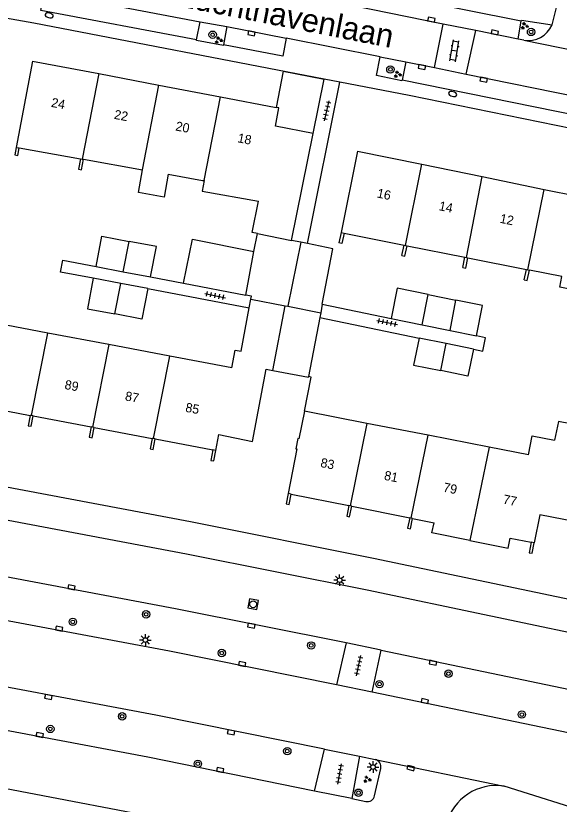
# Model space of a CAD drawing. Extents: x 131000 to 133014, y 396499 to 399001.
# Drawn here: x 131577.6 to 131636.4, y 397669.7 to 397755.1 of the extents above; entities that cross this region are included whole.
import ezdxf

# ---------------------------------------------------------------- set-up
doc = ezdxf.new("R2010")
doc.units = 0
for name, color, linetype in [('gg-afsc-erfafscheiding', 7, 'Continuous'), ('gg-afsc-muur', 7, 'Continuous'), ('gg-anno-huisnummerreeks BGT', 7, 'Continuous'), ('gg-anno-openbare ruimte label', 7, 'Continuous'), ('gg-bbg-bijgebouw', 7, 'Continuous'), ('gg-bbg-gedigitaliseerde bebouwing', 7, 'Continuous'), ('gg-bbg-gedigitaliseerde bijgebouw', 7, 'Continuous'), ('gg-bbg-hoofdgebouw', 7, 'Continuous'), ('gg-bbg-luifel en loopbrug', 7, 'Continuous'), ('gg-bbg-tussenscheiding', 7, 'Continuous'), ('gg-knt-verharding', 7, 'Continuous'), ('gg-knt-verharding nz', 7, 'Continuous'), ('gt-grn-weggrens', 7, 'Continuous'), ('gt-symb-boom', 7, 'Continuous'), ('gt-symb-brandkraan', 7, 'Continuous'), ('gt-symb-groenvak', 7, 'Continuous'), ('gt-symb-klinker verharding', 7, 'Continuous'), ('gt-symb-kolk', 7, 'Continuous'), ('gt-symb-lichtmast', 7, 'Continuous'), ('gt-symb-rioolschacht', 7, 'Continuous'), ('gt-symb-tegel verharding', 7, 'Continuous')]:
    doc.layers.add(name, color=color, linetype=linetype)

# ---------------------------------------------------------------- blocks, each defined once
blk = doc.blocks.new('gt0-GRVAK')
at = {"layer": 'gt-symb-groenvak'}
for p, q in [((-0.11, 0.189), (-0.228, 0.24)), ((-0.182, 0.153), (0.088, 0.153)), ((-0.091, 0.211), (-0.156, 0.322)), ((-0.047, 0.214), (-0.047, 0.393)), ((-0.004, 0.211), (0.061, 0.322)), ((0.015, 0.189), (0.133, 0.24)), ((0.262, -0.052), (0.197, 0.059)), ((0.305, -0.049), (0.305, 0.13)), ((0.349, -0.052), (0.414, 0.059)), ((-0.245, -0.228), (-0.363, -0.177)), ((-0.318, -0.264), (-0.047, -0.264)), ((-0.226, -0.206), (-0.291, -0.095)), ((-0.183, -0.203), (-0.183, -0.024)), ((-0.139, -0.206), (-0.074, -0.095)), ((-0.12, -0.228), (-0.002, -0.177)), ((0.243, -0.074), (0.125, -0.023)), ((0.17, -0.11), (0.441, -0.11)), ((0.368, -0.074), (0.486, -0.023))]:
    blk.add_line(p, q, dxfattribs=at)
blk = doc.blocks.new('gt0-BOOM')
at = {"layer": 'gt-symb-boom'}
for radius in [0.4, 0.2]:
    blk.add_circle((0, 0), radius, dxfattribs=at)
blk = doc.blocks.new('gt0-KOLK')
at = {"layer": 'gt-symb-kolk'}
blk.add_lwpolyline([(0, 0), (0.375, 0), (0.375, 0.4), (-0.375, 0.4), (-0.375, 0), (0, 0)], dxfattribs=at)
blk = doc.blocks.new('gt0-BR')
at = {"layer": 'gt-symb-brandkraan'}
for centre, radius, start, end in [((-0.244, 0), 0.206, 107.56694, 252.43307), ((0.599, -2.664), 3, 106.89205, 107.56694), ((0, -0.691), 0.938, 73.10799, 106.89205), ((-0.599, -2.664), 3, 72.43309, 73.10799), ((0.244, 0), 0.206, 287.56695, 72.43309), ((0.599, 2.664), 3, 252.43307, 253.10797), ((0, 0.691), 0.938, 253.10797, 286.89206), ((-0.599, 2.664), 3, 286.89206, 287.56695)]:
    blk.add_arc(centre, radius, start, end, dxfattribs=at)
blk = doc.blocks.new('gt0-KL1')
at = {"layer": 'gt-symb-klinker verharding'}
for p, q in [((-1.15, 0.3), (1.15, 0.3)), ((-1, -0.3), (-1, 0.3)), ((-0.5, 0.3), (-0.5, 0.45)), ((0, -0.3), (0, 0.3)), ((0.5, 0.3), (0.5, 0.45)), ((1, -0.3), (1, 0.3)), ((-1.15, -0.3), (1.15, -0.3)), ((-0.5, -0.45), (-0.5, -0.3)), ((0.5, -0.45), (0.5, -0.3))]:
    blk.add_line(p, q, dxfattribs=at)
blk = doc.blocks.new('gt0-TEG1')
at = {"layer": 'gt-symb-tegel verharding'}
for p, q in [((-1.125, 0), (1.125, 0)), ((-0.9, -0.25), (-0.9, 0.25)), ((-0.45, -0.25), (-0.45, 0.25)), ((0, -0.25), (0, 0.25)), ((0.45, -0.25), (0.45, 0.25)), ((0.9, -0.25), (0.9, 0.25))]:
    blk.add_line(p, q, dxfattribs=at)
blk = doc.blocks.new('gt0-LMAST')
at = {"layer": 'gt-symb-lichtmast'}
for p, q in [((-0.182, 0.173), (-0.447, 0.438)), ((-0.005, 0.246), (-0.005, 0.621)), ((0.172, 0.173), (0.437, 0.438)), ((-0.255, -0.004), (-0.63, -0.004)), ((-0.182, -0.181), (-0.447, -0.446)), ((-0.005, -0.254), (-0.005, -0.629)), ((0.437, -0.446), (0.172, -0.181)), ((0.245, -0.004), (0.62, -0.004))]:
    blk.add_line(p, q, dxfattribs=at)
blk.add_circle((-0.005, -0.004), 0.25, dxfattribs=at)
blk = doc.blocks.new('gt0-RS')
at = {"layer": 'gt-symb-rioolschacht'}
blk.add_lwpolyline([(-0.5, -0.5), (0.5, -0.5), (0.5, 0.5), (-0.5, 0.5)], close=True, dxfattribs=at)
blk.add_circle((0, 0), 0.375, dxfattribs=at)

msp = doc.modelspace()

# ---------------------------------------------------------------- linework, layer by layer
at = {"layer": 'gg-afsc-erfafscheiding'}
for p, q in [((131609.177, 397730.44), (131612.68, 397747.909)), ((131592.199, 397726.828), (131595.774, 397726.148)), ((131591.891, 397725.564), (131602.877, 397723.475)), ((131610.779, 397723.877), (131618.225, 397722.345)), ((131610.505, 397722.429), (131621.265, 397720.217))]:
    msp.add_line(p, q, dxfattribs=at)
for points in [[(131585.996, 397726.685), (131582.43, 397727.363), (131582.686, 397728.637), (131586.304, 397727.949)], [(131627.142, 397719.008), (131628.151, 397718.797), (131628.452, 397720.242), (131627.458, 397720.446)]]:
    msp.add_lwpolyline(points, dxfattribs=at)
at = {"layer": 'gg-afsc-muur'}
for p, q in [((131612.811, 397731.643), (131612.582, 397730.516)), ((131619.407, 397729.152), (131619.632, 397730.28)), ((131625.992, 397727.837), (131626.211, 397728.966)), ((131632.638, 397726.509), (131632.868, 397727.636))]:
    msp.add_line(p, q, dxfattribs=at)
for points in [[(131577.666, 397740.861), (131577.512, 397740.036), (131577.826, 397739.977), (131577.981, 397740.805)], [(131584.612, 397739.63), (131584.391, 397738.501), (131584.716, 397738.443), (131584.937, 397739.572)], [(131613.134, 397731.578), (131612.906, 397730.451), (131612.582, 397730.516)], [(131619.407, 397729.152), (131619.731, 397729.088), (131619.956, 397730.215)], [(131625.992, 397727.837), (131626.316, 397727.773), (131626.535, 397728.902)], [(131632.638, 397726.509), (131632.962, 397726.445), (131633.191, 397727.572)], [(131608.838, 397712.288), (131609.57, 397715.998), (131609.301, 397716.065)], [(131579.165, 397711.849), (131578.952, 397710.723), (131579.267, 397710.663), (131579.48, 397711.789)], [(131585.765, 397710.601), (131585.551, 397709.468), (131585.862, 397709.407), (131586.077, 397710.542)], [(131592.365, 397709.354), (131592.151, 397708.219), (131592.463, 397708.161), (131592.677, 397709.295)], [(131598.946, 397708.11), (131598.73, 397706.971), (131599.05, 397706.91), (131599.27, 397708.049)], [(131607.099, 397703.388), (131606.88, 397702.26), (131607.188, 397702.203), (131607.413, 397703.325)], [(131613.651, 397702.071), (131613.424, 397700.94), (131613.737, 397700.87), (131613.966, 397702.007)], [(131620.242, 397700.746), (131620.015, 397699.617), (131620.331, 397699.557), (131620.557, 397700.682)], [(131633.404, 397698.1), (131633.178, 397696.977), (131633.499, 397696.913), (131633.724, 397698.048)]]:
    msp.add_lwpolyline(points, dxfattribs=at)
at = {"layer": 'gg-bbg-bijgebouw'}
msp.add_lwpolyline([(131605.423, 397716.705), (131606.019, 397716.592), (131609.277, 397715.969), (131609.301, 397716.065)], dxfattribs=at)
at = {"layer": 'gg-bbg-gedigitaliseerde bebouwing'}
for p, q in [((131577.666, 397740.861), (131577.981, 397740.805)), ((131577.981, 397740.805), (131584.612, 397739.63)), ((131584.612, 397739.63), (131584.775, 397739.601)), ((131614.6, 397740.46), (131612.811, 397731.643)), ((131584.775, 397739.601), (131584.937, 397739.572)), ((131584.937, 397739.572), (131591.334, 397738.438)), ((131594.091, 397737.949), (131597.819, 397737.289)), ((131597.819, 397737.289), (131597.987, 397737.259)), ((131612.811, 397731.643), (131613.134, 397731.578)), ((131613.134, 397731.578), (131619.632, 397730.28)), ((131619.632, 397730.28), (131619.794, 397730.247)), ((131619.794, 397730.247), (131619.956, 397730.215)), ((131619.956, 397730.215), (131626.211, 397728.966)), ((131626.211, 397728.966), (131626.373, 397728.934)), ((131626.373, 397728.934), (131626.535, 397728.902)), ((131626.535, 397728.902), (131632.868, 397727.636)), ((131632.868, 397727.636), (131633.029, 397727.604)), ((131633.029, 397727.604), (131633.191, 397727.572)), ((131602.877, 397723.475), (131603.06, 397724.436)), ((131581.075, 397720.76), (131574.316, 397722.037)), ((131587.674, 397719.51), (131581.075, 397720.76)), ((131594.293, 397718.258), (131587.674, 397719.51)), ((131600.975, 397716.99), (131594.293, 397718.258)), ((131615.608, 397710.974), (131608.838, 397712.288)), ((131622.236, 397709.685), (131615.608, 397710.974)), ((131636.332, 397711.187), (131635.919, 397709.147)), ((131637.627, 397710.916), (131636.332, 397711.187)), ((131628.834, 397708.403), (131622.236, 397709.685)), ((131633.084, 397707.574), (131628.834, 397708.403))]:
    msp.add_line(p, q, dxfattribs=at)
for points in [[(131594.091, 397737.949), (131593.651, 397735.468), (131590.894, 397735.957), (131591.334, 397738.438)], [(131597.987, 397737.259), (131597.787, 397736.13), (131603.886, 397735.049)], [(131603.751, 397731.526), (131603.198, 397731.641), (131603.886, 397735.049)], [(131639.38, 397726.023), (131639.212, 397725.196), (131636.481, 397725.742), (131636.706, 397726.869), (131633.191, 397727.572)], [(131600.975, 397716.99), (131601.338, 397718.902), (131601.985, 397718.779), (131602.877, 397723.475)], [(131633.084, 397707.574), (131633.483, 397709.622), (131635.919, 397709.147)]]:
    msp.add_lwpolyline(points, dxfattribs=at)
at = {"layer": 'gg-bbg-gedigitaliseerde bijgebouw'}
for p, q in [((131603.382, 397729.571), (131603.751, 397731.526)), ((131608.445, 397730.588), (131607.46, 397730.786)), ((131609.177, 397730.44), (131608.445, 397730.588)), ((131602.494, 397724.871), (131603.382, 397729.571)), ((131586.304, 397727.949), (131589.237, 397727.391)), ((131589.237, 397727.391), (131592.199, 397726.828)), ((131588.969, 397726.122), (131585.996, 397726.685)), ((131591.891, 397725.564), (131588.969, 397726.122)), ((131621.581, 397721.655), (131622.255, 397724.934)), ((131622.255, 397724.934), (131625.24, 397724.32)), ((131610.779, 397723.877), (131610.605, 397722.956)), ((131610.605, 397722.956), (131610.505, 397722.429)), ((131610.505, 397722.429), (131609.301, 397716.065)), ((131621.581, 397721.655), (131624.603, 397721.034)), ((131624.603, 397721.034), (131627.458, 397720.446)), ((131624.195, 397719.615), (131621.265, 397720.217)), ((131627.142, 397719.008), (131624.195, 397719.615))]:
    msp.add_line(p, q, dxfattribs=at)
for points in [[(131586.304, 397727.949), (131586.93, 397731.238), (131589.864, 397730.68)], [(131592.199, 397726.828), (131592.824, 397730.117), (131589.864, 397730.68)], [(131610.779, 397723.877), (131611.918, 397729.891), (131609.177, 397730.44)], [(131585.996, 397726.685), (131585.371, 397723.396), (131588.325, 397722.836)], [(131591.891, 397725.564), (131591.265, 397722.276), (131588.325, 397722.836)], [(131603.06, 397724.436), (131603.12, 397724.752), (131602.494, 397724.871)], [(131627.458, 397720.446), (131628.132, 397723.726), (131625.24, 397724.32)], [(131621.265, 397720.217), (131620.665, 397717.298), (131623.597, 397716.696)], [(131627.142, 397719.008), (131626.541, 397716.088), (131623.597, 397716.696)]]:
    msp.add_lwpolyline(points, dxfattribs=at)
at = {"layer": 'gg-bbg-hoofdgebouw'}
for p, q in [((131579.42, 397750.21), (131577.666, 397740.861)), ((131579.42, 397750.21), (131586.589, 397748.847)), ((131586.589, 397748.847), (131593.095, 397747.61)), ((131593.095, 397747.61), (131599.763, 397746.343)), ((131599.763, 397746.343), (131605.805, 397745.194)), ((131607.46, 397730.786), (131609.793, 397742.354)), ((131614.6, 397740.46), (131621.545, 397739.032)), ((131621.545, 397739.032), (131628.072, 397737.69)), ((131628.072, 397737.69), (131634.801, 397736.306)), ((131634.801, 397736.306), (131641.2, 397734.99)), ((131572.894, 397713.034), (131579.165, 397711.849)), ((131579.323, 397711.819), (131579.165, 397711.849)), ((131579.48, 397711.789), (131579.323, 397711.819)), ((131579.48, 397711.789), (131585.765, 397710.601)), ((131585.921, 397710.572), (131585.765, 397710.601)), ((131586.077, 397710.542), (131585.921, 397710.572)), ((131586.077, 397710.542), (131592.365, 397709.354)), ((131592.521, 397709.325), (131592.365, 397709.354)), ((131592.677, 397709.295), (131592.521, 397709.325)), ((131592.677, 397709.295), (131598.946, 397708.11)), ((131599.27, 397708.049), (131598.946, 397708.11)), ((131607.413, 397703.325), (131607.099, 397703.388)), ((131607.413, 397703.325), (131613.651, 397702.071)), ((131613.809, 397702.039), (131613.651, 397702.071)), ((131613.966, 397702.007), (131613.809, 397702.039)), ((131613.966, 397702.007), (131620.242, 397700.746)), ((131620.4, 397700.714), (131620.242, 397700.746)), ((131620.557, 397700.682), (131620.4, 397700.714)), ((131620.557, 397700.682), (131622.871, 397700.217)), ((131633.724, 397698.048), (131633.404, 397698.1))]:
    msp.add_line(p, q, dxfattribs=at)
for points in [[(131609.793, 397742.354), (131605.702, 397743.153), (131606.09, 397745.14), (131605.805, 397745.194)], [(131603.21, 397709.03), (131604.692, 397716.844), (131605.423, 397716.705)], [(131608.838, 397712.288), (131608.249, 397709.304), (131608.141, 397709.325), (131607.928, 397708.226), (131608.036, 397708.205), (131607.099, 397703.388)], [(131599.27, 397708.049), (131599.6, 397709.76), (131603.21, 397709.03)], [(131640.646, 397710.286), (131638.493, 397699.973), (131638.182, 397700.049), (131638.234, 397700.307), (131634.328, 397701.09), (131633.724, 397698.048)], [(131626.766, 397698.299), (131622.651, 397699.126), (131622.871, 397700.217)], [(131626.766, 397698.299), (131630.889, 397697.47), (131631.108, 397698.561), (131633.404, 397698.1)]]:
    msp.add_lwpolyline(points, dxfattribs=at)
at = {"layer": 'gg-bbg-luifel en loopbrug'}
for p, q in [((131606.549, 397749.107), (131605.805, 397745.194)), ((131609.793, 397742.354), (131610.976, 397748.239)), ((131595.774, 397726.148), (131602.494, 397724.871)), ((131618.225, 397722.345), (131621.581, 397721.655))]:
    msp.add_line(p, q, dxfattribs=at)
for points in [[(131606.549, 397749.107), (131610.98, 397748.257), (131610.976, 397748.239)], [(131595.774, 397726.148), (131596.734, 397730.912), (131603.382, 397729.571)], [(131622.255, 397724.934), (131618.899, 397725.624), (131618.225, 397722.345)]]:
    msp.add_lwpolyline(points, dxfattribs=at)
at = {"layer": 'gg-bbg-tussenscheiding'}
for p, q in [((131586.589, 397748.847), (131584.775, 397739.601)), ((131591.334, 397738.438), (131593.095, 397747.61)), ((131597.987, 397737.259), (131599.763, 397746.343)), ((131619.794, 397730.247), (131621.545, 397739.032)), ((131626.373, 397728.934), (131628.072, 397737.69)), ((131633.029, 397727.604), (131634.801, 397736.306)), ((131603.751, 397731.526), (131607.457, 397730.773)), ((131589.237, 397727.391), (131589.864, 397730.68)), ((131608.445, 397730.588), (131607.053, 397723.658)), ((131607.457, 397730.773), (131607.46, 397730.786)), ((131588.325, 397722.836), (131588.969, 397726.122)), ((131603.06, 397724.436), (131606.753, 397723.717)), ((131624.603, 397721.034), (131625.24, 397724.32)), ((131605.423, 397716.705), (131606.753, 397723.717)), ((131606.753, 397723.717), (131607.053, 397723.658)), ((131607.053, 397723.658), (131610.605, 397722.956)), ((131579.323, 397711.819), (131581.075, 397720.76)), ((131587.674, 397719.51), (131585.921, 397710.572)), ((131623.597, 397716.696), (131624.195, 397719.615)), ((131592.521, 397709.325), (131594.293, 397718.258)), ((131615.608, 397710.974), (131613.809, 397702.039)), ((131620.4, 397700.714), (131622.236, 397709.685)), ((131628.834, 397708.403), (131626.766, 397698.299))]:
    msp.add_line(p, q, dxfattribs=at)
at = {"layer": 'gg-knt-verharding'}
for p, q in [((131597.18, 397752.502), (131597.55, 397754.461)), ((131597.55, 397754.461), (131600.439, 397753.931)), ((131622.924, 397749.509), (131623.876, 397754.207)), ((131627.395, 397753.504), (131623.876, 397754.207)), ((131631.989, 397752.572), (131632.313, 397754.55)), ((131600.439, 397753.931), (131600.095, 397751.974)), ((131626.369, 397748.786), (131627.395, 397753.504)), ((131617.033, 397750.679), (131606.859, 397752.683)), ((131632.596, 397752.469), (131631.989, 397752.572)), ((131617.033, 397750.679), (131619.829, 397750.122)), ((131619.829, 397750.122), (131619.413, 397748.152)), ((131622.924, 397749.509), (131626.369, 397748.786)), ((131613.358, 397687.232), (131612.335, 397682.659)), ((131617.166, 397686.433), (131613.358, 397687.232)), ((131616.186, 397681.881), (131617.166, 397686.433)), ((131617.166, 397686.433), (131667.926, 397675.779)), ((131616.186, 397681.881), (131612.335, 397682.659)), ((131656.298, 397673.558), (131616.186, 397681.881)), ((131609.929, 397671.177), (131611.026, 397675.698)), ((131611.026, 397675.698), (131614.795, 397674.937)), ((131614.795, 397674.937), (131613.978, 397670.357)), ((131614.795, 397674.937), (131616.514, 397674.589)), ((131616.514, 397674.589), (131630.461, 397671.708)), ((131567.359, 397673.223), (131596.861, 397667.585)), ((131616.43, 397670.65), (131617.1, 397673.611)), ((131613.978, 397670.357), (131609.929, 397671.177)), ((131613.978, 397670.357), (131615.49, 397670.049))]:
    msp.add_line(p, q, dxfattribs=at)
for points in [[(131635.649, 397754.117), (131636.146, 397755.992), (131636.88, 397759.481), (131642.416, 397787.257)], [(131610.976, 397748.239), (131579.55, 397754.31), (131564, 397757.09), (131527.01, 397763.36), (131508.8, 397766.25), (131472.73, 397771.51)], [(131597.18, 397752.502), (131580.318, 397755.663), (131580.687, 397757.674)], [(131614.111, 397756.17), (131614.513, 397758.124), (131632.313, 397754.55)], [(131632.313, 397754.55), (131632.355, 397754.638), (131635.649, 397754.117)], [(131600.095, 397751.974), (131600.087, 397751.88), (131597.175, 397752.414), (131597.18, 397752.502)], [(131606.859, 397752.683), (131606.493, 397750.719), (131600.095, 397751.974)], [(131619.413, 397748.152), (131619.39, 397748.071), (131616.659, 397748.628), (131617.033, 397750.679)], [(131678.591, 397734.18), (131641.39, 397742.14), (131620.18, 397746.46), (131612.68, 397747.909)], [(131641.374, 397745.722), (131640.933, 397743.783), (131619.413, 397748.152)], [(131532.495, 397711.835), (131542.79, 397710.14), (131576.01, 397704.23), (131596.51, 397700.35), (131616.31, 397696.38), (131668.18, 397685.51), (131668.553, 397685.469)], [(131560.244, 397703.468), (131575.42, 397700.77), (131596.09, 397696.87), (131615.63, 397692.94), (131669.17, 397681.71)], [(131611.026, 397675.698), (131592.75, 397679.39), (131567.79, 397684.08), (131539.79, 397689.04), (131514.38, 397693.23), (131488.25, 397697.31), (131466.51, 397700.548)], [(131612.335, 397682.659), (131594.24, 397686.31), (131569.13, 397691.01), (131540.66, 397696.04), (131515.42, 397700.21)], [(131613.358, 397687.232), (131594.88, 397690.9), (131571.34, 397695.33), (131563.854, 397696.665)], [(131609.929, 397671.177), (131591.9, 397674.83), (131568.11, 397679.31), (131539.08, 397684.42), (131513.44, 397688.67), (131487.42, 397692.71), (131466.02, 397695.84)], [(131654.402, 397664.042), (131640.316, 397668.582), (131630.461, 397671.708)]]:
    msp.add_lwpolyline(points, dxfattribs=at)
for centre, radius, start, end in [((131633.069, 397755.246), 2.816, 260.34225, 336.37782), ((131616.341, 397673.821), 0.787, 344.54751, 77.31105), ((131629.624, 397666.14), 5.631, 81.45373, 164.98149), ((131615.672, 397670.8), 0.773, 256.40549, 348.78109)]:
    msp.add_arc(centre, radius, start, end, dxfattribs=at)
at = {"layer": 'gg-knt-verharding nz'}
for p, q in [((131580.687, 397757.674), (131597.55, 397754.461)), ((131623.876, 397754.207), (131614.111, 397756.17)), ((131600.439, 397753.931), (131606.859, 397752.683)), ((131631.989, 397752.572), (131627.395, 397753.504)), ((131619.829, 397750.122), (131622.924, 397749.509)), ((131626.369, 397748.786), (131641.374, 397745.722))]:
    msp.add_line(p, q, dxfattribs=at)
at = {"layer": 'gt-grn-weggrens'}
for p, q in [((131632.596, 397752.469), (131642.95, 397750.344)), ((131612.68, 397747.909), (131610.976, 397748.239))]:
    msp.add_line(p, q, dxfattribs=at)

# ---------------------------------------------------------------- block references
at = {"layer": 'gt-symb-boom'}
for p in [(131598.919, 397753.057), (131633.375, 397753.354), (131618.15, 397749.298), (131591.711, 397690.305), (131583.776, 397689.491), (131609.582, 397686.938), (131599.9, 397686.119), (131624.435, 397683.88), (131616.976, 397682.749), (131589.12, 397679.264), (131632.38, 397679.455), (131581.345, 397677.894), (131606.992, 397675.499), (131597.31, 397674.125), (131614.705, 397670.994)]:
    msp.add_blockref('gt0-BOOM', p, dxfattribs=at)
at = {"layer": 'gt-symb-brandkraan'}
for p, rotation in [((131581.216, 397755.147), 165.28067100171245), ((131624.892, 397746.637), 167.39854304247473)]:
    msp.add_blockref('gt0-BR', p, dxfattribs=dict(at, rotation=rotation))
at = {"layer": 'gt-symb-groenvak'}
for p in [(131632.663, 397754.009), (131599.554, 397752.47), (131618.917, 397748.765), (131615.627, 397672.442)]:
    msp.add_blockref('gt0-GRVAK', p, dxfattribs=at)
at = {"layer": 'gt-symb-klinker verharding', "rotation": 80.90519502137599}
msp.add_blockref('gt0-KL1', (131625.08, 397751.306), dxfattribs=at)
at = {"layer": 'gt-symb-kolk'}
for p, rotation in [((131622.552, 397754.48), -11.661299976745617), ((131603.161, 397753.398), 168.90689811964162), ((131629.42, 397753.106), -11.7435994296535), ((131621.607, 397749.757), 168.39728441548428), ((131628.293, 397748.392), 168.43843173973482), ((131583.593, 397693.024), -10.658361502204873), ((131603.138, 397689.264), 168.7574742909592), ((131582.271, 397688.553), -10.309970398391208), ((131602.063, 397684.735), -11.65840162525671), ((131622.802, 397685.252), 168.2854747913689), ((131581.177, 397681.563), 169.2183832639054), ((131621.843, 397680.713), -11.950647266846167), ((131580.163, 397677.04), -10.65836150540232), ((131600.949, 397677.737), 168.75747429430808), ((131620.412, 397673.85), 164.93576605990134), ((131599.695, 397673.251), -11.422321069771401)]:
    msp.add_blockref('gt0-KOLK', p, dxfattribs=dict(at, rotation=rotation))
at = {"layer": 'gt-symb-lichtmast'}
for p in [(131612.66, 397694.011), (131591.639, 397687.527), (131616.283, 397673.777)]:
    msp.add_blockref('gt0-LMAST', p, dxfattribs=at)
at = {"layer": 'gt-symb-rioolschacht', "rotation": -11.242525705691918}
msp.add_blockref('gt0-RS', (131603.302, 397691.4), dxfattribs=at)
at = {"layer": 'gt-symb-tegel verharding'}
for p, rotation in [((131611.268, 397744.815), 77.28466301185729), ((131599.187, 397724.816), -11.714525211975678), ((131617.801, 397721.906), -11.714525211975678), ((131614.72, 397684.744), 77.40904938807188), ((131612.658, 397673.019), 79.85920685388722)]:
    msp.add_blockref('gt0-TEG1', p, dxfattribs=dict(at, rotation=rotation))

# ---------------------------------------------------------------- texts
at = {"layer": 'gg-anno-huisnummerreeks BGT'}
for s, rotation, p in [('24', 349.2, (131581.382, 397745.257)), ('22', 349.2, (131588.188, 397743.963)), ('20', 349.2, (131594.842, 397742.699)), ('18', 349.2, (131601.555, 397741.423)), ('16', 348.4, (131616.638, 397735.446)), ('14', 348.4, (131623.338, 397734.069)), ('12', 348.4, (131629.932, 397732.712)), ('89', 349.3, (131582.835, 397714.717)), ('87', 349.3, (131589.374, 397713.481)), ('85', 349.3, (131595.907, 397712.247)), ('83', 348.6, (131610.521, 397706.271)), ('81', 348.6, (131617.41, 397704.886)), ('79', 348.6, (131623.8, 397703.601)), ('77', 348.7, (131630.278, 397702.304))]:
    msp.add_text(s, height=1, rotation=rotation, dxfattribs=at).set_placement(p)
at = {"layer": 'gg-anno-openbare ruimte label'}
msp.add_text('Luchthavenlaan', height=2.5, rotation=348.9, dxfattribs=at).set_placement((131595.055, 397756.164))

doc.saveas('drawing.dxf')
